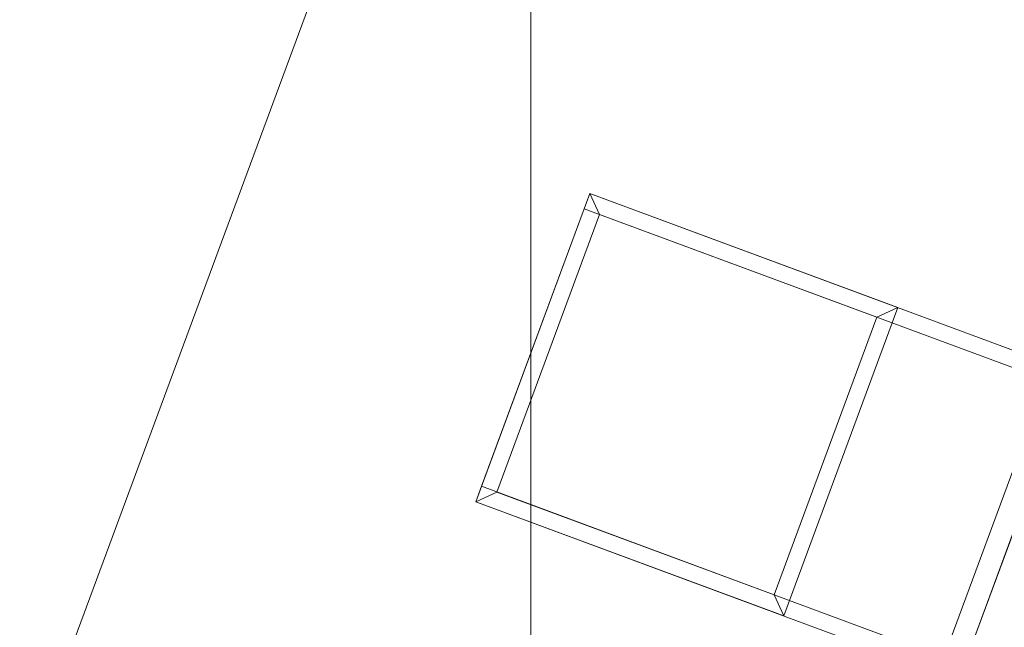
# Model space of a CAD drawing. Header units: millimetres. Extents: x -4395 to 65662, y -65530 to 6847.
# Tile 773 of 1034: x 26607 to 26787, y -18111 to -18000. Entities that reach past the tile are written whole.
import ezdxf

# ---------------------------------------------------------------- set-up
doc = ezdxf.new("R2010")
doc.units = ezdxf.units.MM
doc.layers.add('superior_C05', color=7, linetype='Continuous', lineweight=0)
doc.layers.add('superior_C06', color=7, linetype='Continuous', lineweight=0)

msp = doc.modelspace()

# ---------------------------------------------------------------- linework, layer by layer
at = {"layer": 'superior_C05'}
msp.add_line((26700.067, -18205), (26700.067, -17755), dxfattribs=at)
at = {"layer": 'superior_C06'}
for p, q in [((26327.998, -19324.947), (26875.905, -17845.598)), ((26876.262, -17844.636), (26328.355, -19323.985)), ((26875.727, -17846.08), (26522.87, -18798.794)), ((26526.621, -18800.183), (26879.478, -17847.469)), ((26869.131, -17863.889), (26516.274, -18816.603)), ((26515.917, -18817.566), (26868.774, -17864.852)), ((26872.525, -17866.241), (26519.668, -18818.955)), ((26612.9, -18123.827), (26675.417, -17955.032)), ((26821.714, -17991.915), (26411.767, -19098.772)), ((26821.714, -17991.915), (26527.03, -18787.563)), ((26825.465, -17993.304), (26393.903, -19158.52)), ((26411.41, -19099.735), (26821.357, -17992.878)), ((26530.781, -18788.952), (26825.465, -17993.304)), ((26393.547, -19159.483), (26825.108, -17994.267)), ((26515.917, -18817.566), (26810.602, -18021.918)), ((26814.353, -18023.308), (26519.668, -18818.955)), ((26710.843, -18032.136), (26690.004, -18088.401)), ((26710.843, -18032.136), (26709.801, -18034.949)), ((26710.843, -18032.136), (26712.614, -18035.991)), ((26767.108, -18052.974), (26710.843, -18032.136)), ((27273.492, -18240.524), (26710.843, -18032.136)), ((26691.046, -18085.587), (26709.801, -18034.949)), ((26709.801, -18034.949), (27272.45, -18243.337)), ((26712.614, -18035.991), (26693.859, -18086.629)), ((26763.253, -18054.746), (26712.614, -18035.991)), ((26746.269, -18109.239), (26767.108, -18052.974)), ((26763.253, -18054.746), (26767.108, -18052.974)), ((26744.498, -18105.384), (26763.253, -18054.746)), ((26691.046, -18085.587), (26690.004, -18088.401)), ((26693.859, -18086.629), (26690.004, -18088.401)), ((27253.695, -18293.976), (26691.046, -18085.587)), ((26693.859, -18086.629), (26744.498, -18105.384)), ((26690.004, -18088.401), (26746.269, -18109.239)), ((26690.004, -18088.401), (27252.653, -18296.789)), ((26744.498, -18105.384), (26746.269, -18109.239))]:
    msp.add_line(p, q, dxfattribs=at)

doc.saveas('drawing.dxf')
